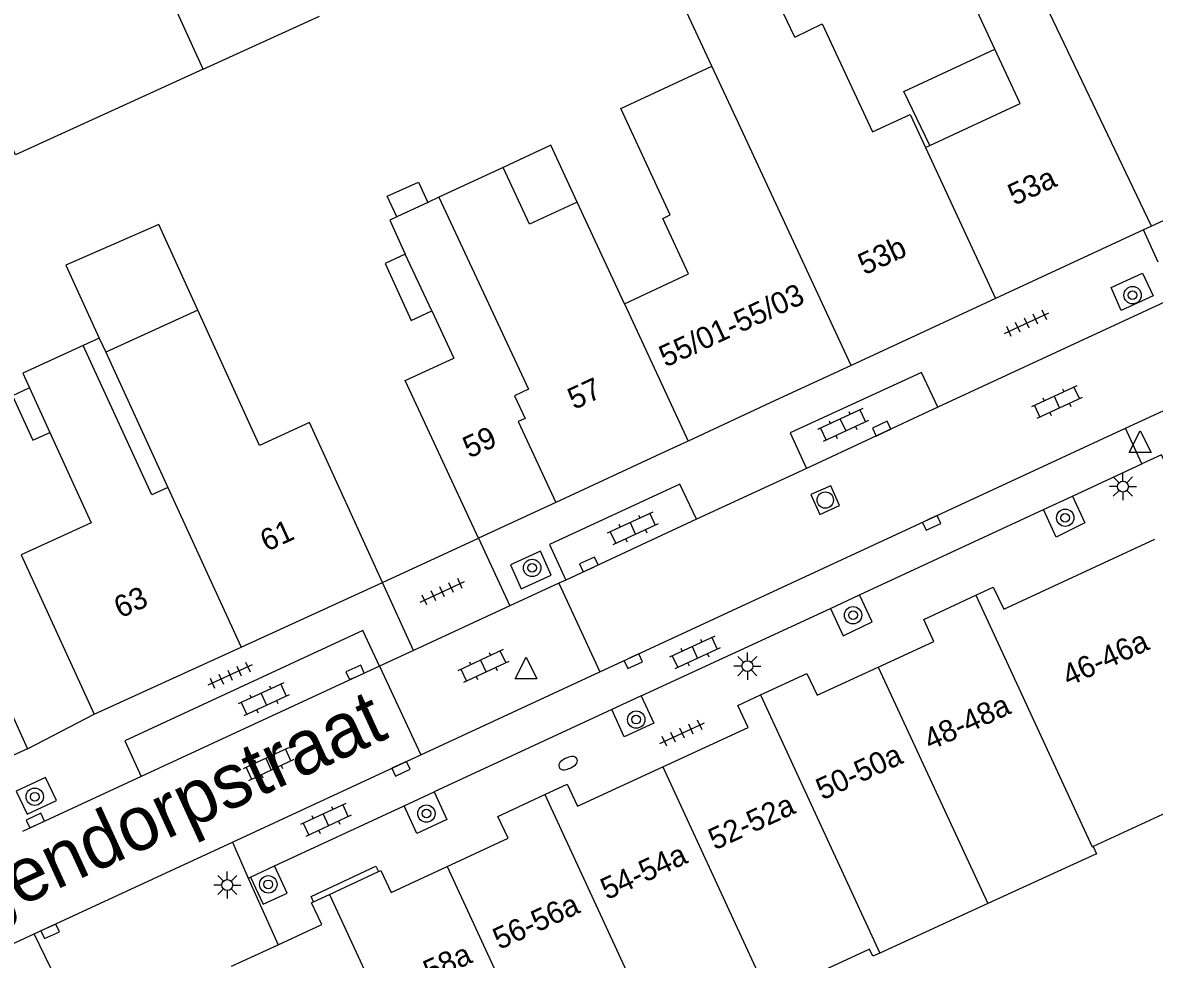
# Model space of a CAD drawing. Extents: x 132998 to 136004, y 396998 to 398512.
# Drawn here: x 133489.2 to 133541.3, y 398285.7 to 398328.8 of the extents above; entities that cross this region are included whole.
import ezdxf

# ---------------------------------------------------------------- set-up
doc = ezdxf.new("R2010")
doc.units = 0
for name, color, linetype in [('gg-anno-huisnummerreeks BGT', 7, 'Continuous'), ('gg-anno-openbare ruimte label', 7, 'Continuous'), ('gg-bbg-gedigitaliseerde bebouwing', 7, 'Continuous'), ('gg-bbg-gedigitaliseerde bijgebouw', 7, 'Continuous'), ('gg-bbg-hoofdgebouw', 7, 'Continuous'), ('gg-bbg-luifel en loopbrug', 7, 'Continuous'), ('gg-bbg-tussenscheiding', 7, 'Continuous'), ('gg-knt-verharding', 7, 'Continuous'), ('gg-knt-verharding nz', 7, 'Continuous'), ('gt-grn-weggrens', 7, 'Continuous'), ('gt-symb-boom', 7, 'Continuous'), ('gt-symb-brandkraan', 7, 'Continuous'), ('gt-symb-klinker verharding', 7, 'Continuous'), ('gt-symb-kolk', 7, 'Continuous'), ('gt-symb-lichtmast', 7, 'Continuous'), ('gt-symb-rioolschacht', 7, 'Continuous'), ('gt-symb-tegel verharding', 7, 'Continuous'), ('gt-symb-waterafsluiter', 7, 'Continuous')]:
    doc.layers.add(name, color=color, linetype=linetype)

# ---------------------------------------------------------------- blocks, each defined once
blk = doc.blocks.new('gt0-LMAST')
at = {"layer": 'gt-symb-lichtmast'}
for p, q in [((-0.005, 0.246), (-0.005, 0.621)), ((-0.182, 0.173), (-0.447, 0.438)), ((0.172, 0.173), (0.437, 0.438)), ((-0.255, -0.004), (-0.63, -0.004)), ((-0.182, -0.181), (-0.447, -0.446)), ((-0.005, -0.254), (-0.005, -0.629)), ((0.437, -0.446), (0.172, -0.181)), ((0.245, -0.004), (0.62, -0.004))]:
    blk.add_line(p, q, dxfattribs=at)
blk.add_circle((-0.005, -0.004), 0.25, dxfattribs=at)
blk = doc.blocks.new('gt0-WAFSL')
at = {"layer": 'gt-symb-waterafsluiter'}
for p, q in [((-0.5, -0.333), (0, 0.667)), ((0, 0.667), (0.5, -0.333)), ((0.5, -0.333), (-0.5, -0.333))]:
    blk.add_line(p, q, dxfattribs=at)
blk = doc.blocks.new('gt0-BOOM')
at = {"layer": 'gt-symb-boom'}
for radius in [0.4, 0.2]:
    blk.add_circle((0, 0), radius, dxfattribs=at)
blk = doc.blocks.new('gt0-TEG1')
at = {"layer": 'gt-symb-tegel verharding'}
for p, q in [((-1.125, 0), (1.125, 0)), ((-0.9, -0.25), (-0.9, 0.25)), ((-0.45, -0.25), (-0.45, 0.25)), ((0, -0.25), (0, 0.25)), ((0.45, -0.25), (0.45, 0.25)), ((0.9, -0.25), (0.9, 0.25))]:
    blk.add_line(p, q, dxfattribs=at)
blk = doc.blocks.new('gt0-KL1')
at = {"layer": 'gt-symb-klinker verharding'}
for p, q in [((-1.15, 0.3), (1.15, 0.3)), ((-1, -0.3), (-1, 0.3)), ((-0.5, 0.3), (-0.5, 0.45)), ((0, -0.3), (0, 0.3)), ((0.5, 0.3), (0.5, 0.45)), ((1, -0.3), (1, 0.3)), ((-1.15, -0.3), (1.15, -0.3)), ((-0.5, -0.45), (-0.5, -0.3)), ((0.5, -0.45), (0.5, -0.3))]:
    blk.add_line(p, q, dxfattribs=at)
blk = doc.blocks.new('gt0-KOLK')
at = {"layer": 'gt-symb-kolk'}
blk.add_lwpolyline([(0, 0), (0.375, 0), (0.375, 0.4), (-0.375, 0.4), (-0.375, 0), (0, 0)], dxfattribs=at)
blk = doc.blocks.new('gt0-RS')
at = {"layer": 'gt-symb-rioolschacht'}
blk.add_lwpolyline([(-0.5, -0.5), (0.5, -0.5), (0.5, 0.5), (-0.5, 0.5)], close=True, dxfattribs=at)
blk.add_circle((0, 0), 0.375, dxfattribs=at)
blk = doc.blocks.new('gt0-BR')
at = {"layer": 'gt-symb-brandkraan'}
for centre, radius, start, end in [((-0.244, 0), 0.206, 107.5669, 252.4331), ((0.599, -2.664), 3, 106.892, 107.5669), ((0, -0.691), 0.938, 73.108, 106.892), ((-0.599, -2.664), 3, 72.4331, 73.108), ((0.244, 0), 0.206, 287.567, 72.4331), ((0.599, 2.664), 3, 252.4331, 253.108), ((0, 0.691), 0.938, 253.108, 286.8921), ((-0.599, 2.664), 3, 286.8921, 287.567)]:
    blk.add_arc(centre, radius, start, end, dxfattribs=at)

msp = doc.modelspace()

# ---------------------------------------------------------------- linework, layer by layer
at = {"layer": 'gg-bbg-gedigitaliseerde bebouwing'}
for p, q in [((133520.925, 398326.822), (133516.785, 398335.708)), ((133533.941, 398327.59), (133532.004, 398331.77)), ((133530.748, 398323.074), (133530.953, 398323.169)), ((133511.316, 398322.153), (133508.367, 398320.785)), ((133507.849, 398320.545), (133506.423, 398319.883)), ((133508.367, 398320.785), (133507.849, 398320.545)), ((133516.9, 398315.885), (133514.728, 398320.565)), ((133508.042, 398315.552), (133506.817, 398318.165)), ((133500.111, 398309.365), (133497.275, 398315.583)), ((133508.042, 398315.552), (133509.048, 398313.384)), ((133493.035, 398313.649), (133495.89, 398307.421)), ((133489.53, 398312.008), (133490.467, 398309.964)), ((133538.62, 398290.58), (133533.611, 398288.285)), ((133533.611, 398288.285), (133528.646, 398286.009)), ((133528.17, 398286.19), (133523.536, 398284.045))]:
    msp.add_line(p, q, dxfattribs=at)
for points in [[(133524.741, 398328.144), (133519.883, 398338.301), (133516.363, 398336.613)], [(133524.741, 398328.144), (133526.001, 398328.769), (133528.311, 398323.79), (133530.042, 398324.594), (133530.748, 398323.074)], [(133530.953, 398323.169), (133535.099, 398325.091), (133533.941, 398327.59)], [(133516.9, 398315.885), (133519.849, 398317.253), (133518.661, 398319.812), (133519.004, 398319.972), (133516.729, 398324.875), (133520.925, 398326.822)], [(133514.728, 398320.565), (133512.527, 398319.543), (133511.316, 398322.153)], [(133506.423, 398319.883), (133506.102, 398319.734), (133506.817, 398318.165)], [(133492.002, 398313.965), (133489.218, 398312.69), (133489.53, 398312.008)], [(133495.89, 398307.421), (133495.153, 398307.084), (133492.002, 398313.965)], [(133510.18, 398305.09), (133506.814, 398312.348), (133509.048, 398313.384)], [(133490.467, 398309.964), (133492.37, 398305.809), (133489.151, 398304.334), (133492.51, 398297)], [(133505.77, 398303.05), (133502.41, 398310.414), (133500.111, 398309.365)], [(133483.189, 398301.808), (133485.956, 398303.067), (133489.44, 398295.41)], [(133528.646, 398286.009), (133528.32, 398285.86), (133528.17, 398286.19)]]:
    msp.add_lwpolyline(points, dxfattribs=at)
at = {"layer": 'gg-bbg-gedigitaliseerde bijgebouw'}
for p, q in [((133497.525, 398326.678), (133502.866, 398329.11)), ((133492.736, 398314.301), (133493.035, 398313.649))]:
    msp.add_line(p, q, dxfattribs=at)
for points in [[(133497.525, 398326.678), (133488.878, 398322.741), (133488.158, 398324.322)], [(133497.275, 398315.583), (133495.475, 398319.528), (133491.199, 398317.653), (133492.736, 398314.301)]]:
    msp.add_lwpolyline(points, dxfattribs=at)
at = {"layer": 'gg-bbg-hoofdgebouw'}
for p, q in [((133556.587, 398326.616), (133541.15, 398319.455)), ((133541.15, 398319.455), (133540.786, 398319.287)), ((133540.786, 398319.287), (133533.975, 398316.127)), ((133533.975, 398316.127), (133529.87, 398314.223)), ((133529.87, 398314.223), (133527.325, 398313.043)), ((133527.325, 398313.043), (133523.836, 398311.424)), ((133523.836, 398311.424), (133519.832, 398309.567)), ((133519.832, 398309.567), (133518.76, 398309.07)), ((133518.76, 398309.07), (133513.736, 398306.74)), ((133513.736, 398306.74), (133510.18, 398305.09)), ((133499.264, 398300.082), (133505.77, 398303.05)), ((133493.185, 398297.308), (133499.264, 398300.082)), ((133492.51, 398297), (133493.185, 398297.308)), ((133489.44, 398295.41), (133487.839, 398294.681)), ((133543.38, 398293.18), (133538.47, 398290.91)), ((133538.47, 398290.91), (133538.62, 398290.58)), ((133503.327, 398288.701), (133505.581, 398289.754)), ((133502.601, 398288.362), (133503.327, 398288.701)), ((133498.83, 398285.4), (133500.962, 398286.386))]:
    msp.add_line(p, q, dxfattribs=at)
for points in [[(133533.066, 398302.467), (133533.87, 398302.84), (133534.35, 398301.83), (133541.3, 398305.05)], [(133528.574, 398299.167), (133531.14, 398300.35), (133530.68, 398301.36), (133533.066, 398302.467)], [(133523.152, 398297.882), (133525.29, 398298.87), (133525.76, 398297.87), (133528.574, 398299.167)], [(133518.662, 398294.579), (133522.59, 398296.39), (133522.11, 398297.4), (133523.152, 398297.882)], [(133513.237, 398293.297), (133514.27, 398293.78), (133514.74, 398292.77), (133518.662, 398294.579)], [(133508.747, 398289.993), (133511.55, 398291.29), (133511.08, 398292.29), (133513.237, 398293.297)], [(133505.581, 398289.754), (133505.7, 398289.81), (133506.17, 398288.8), (133508.747, 398289.993)], [(133500.962, 398286.386), (133502.98, 398287.32), (133502.51, 398288.32), (133502.601, 398288.362)]]:
    msp.add_lwpolyline(points, dxfattribs=at)
at = {"layer": 'gg-bbg-luifel en loopbrug'}
msp.add_line((133492.736, 398314.301), (133492.002, 398313.965), dxfattribs=at)
for points in [[(133530.953, 398323.169), (133529.758, 398325.651), (133533.941, 398327.59)], [(133514.728, 398320.565), (133513.517, 398323.174), (133511.316, 398322.153)], [(133506.423, 398319.883), (133505.99, 398320.833), (133507.42, 398321.485), (133507.849, 398320.545)], [(133506.817, 398318.165), (133505.891, 398317.742), (133507.089, 398315.117), (133508.042, 398315.552)], [(133489.53, 398312.008), (133488.74, 398311.646), (133489.676, 398309.602), (133490.467, 398309.964)]]:
    msp.add_lwpolyline(points, dxfattribs=at)
at = {"layer": 'gg-bbg-tussenscheiding'}
for p, q in [((133497.525, 398326.678), (133493.634, 398335.225)), ((133541.15, 398319.455), (133534.183, 398334.03)), ((133522.153, 398324.186), (133520.925, 398326.822)), ((133527.325, 398313.043), (133522.153, 398324.186)), ((133530.748, 398323.074), (133533.975, 398316.127)), ((133516.9, 398315.885), (133519.832, 398309.567)), ((133497.275, 398315.583), (133493.035, 398313.649)), ((133495.89, 398307.421), (133499.264, 398300.082)), ((133528.574, 398299.167), (133533.611, 398288.285)), ((133523.152, 398297.882), (133528.646, 398286.009)), ((133518.662, 398294.579), (133523.536, 398284.045)), ((133513.237, 398293.297), (133518.732, 398281.42)), ((133508.747, 398289.993), (133513.782, 398279.112))]:
    msp.add_line(p, q, dxfattribs=at)
for points in [[(133508.367, 398320.785), (133512.484, 398311.947), (133511.84, 398311.647), (133512.325, 398310.605), (133512.011, 398310.459), (133513.736, 398306.74)], [(133533.066, 398302.467), (133538.423, 398290.888), (133538.47, 398290.91)], [(133503.327, 398288.701), (133508.689, 398277.116), (133508.61, 398277.08)]]:
    msp.add_lwpolyline(points, dxfattribs=at)
at = {"layer": 'gg-knt-verharding'}
for p, q in [((133542.173, 398316.149), (133531.31, 398311.123)), ((133530.562, 398312.717), (133524.528, 398309.943)), ((133531.31, 398311.123), (133530.562, 398312.717)), ((133539.948, 398310.157), (133545.802, 398312.869)), ((133524.528, 398309.943), (133525.278, 398308.309)), ((133540.705, 398308.51), (133539.948, 398310.157)), ((133537.51, 398307.029), (133540.705, 398308.51)), ((133525.278, 398308.309), (133520.215, 398305.966)), ((133519.449, 398307.588), (133513.447, 398304.813)), ((133520.215, 398305.966), (133519.449, 398307.588)), ((133536.171, 398306.409), (133537.51, 398307.029)), ((133527.721, 398302.493), (133536.171, 398306.409)), ((133505.77, 398303.05), (133510.18, 398305.09)), ((133513.447, 398304.813), (133514.208, 398303.165)), ((133514.208, 398303.165), (133513.88, 398303.034)), ((133513.88, 398303.034), (133511.621, 398301.985)), ((133513.88, 398303.034), (133515.77, 398298.945)), ((133526.372, 398301.868), (133527.721, 398302.493)), ((133511.621, 398301.985), (133507.194, 398299.928)), ((133517.671, 398297.836), (133526.372, 398301.868)), ((133504.858, 398300.852), (133493.918, 398295.777)), ((133505.629, 398299.201), (133504.858, 398300.852)), ((133507.194, 398299.928), (133505.629, 398299.201)), ((133505.629, 398299.201), (133507.531, 398295.135)), ((133517.671, 398297.836), (133516.314, 398297.207)), ((133489.44, 398295.41), (133492.51, 398297)), ((133516.314, 398297.207), (133508.148, 398293.422)), ((133493.918, 398295.777), (133494.664, 398294.137)), ((133494.664, 398294.137), (133489.209, 398291.607)), ((133506.764, 398292.781), (133508.148, 398293.422)), ((133500.795, 398290.015), (133506.764, 398292.781)), ((133489.748, 398286.899), (133498.861, 398291.111)), ((133498.861, 398291.111), (133499.596, 398289.459)), ((133499.698, 398289.506), (133500.795, 398290.015)), ((133499.596, 398289.459), (133499.698, 398289.506)), ((133490.532, 398285.276), (133489.748, 398286.899))]:
    msp.add_line(p, q, dxfattribs=at)
for points in [[(133539.755, 398315.57), (133539.295, 398316.637), (133540.739, 398317.296), (133541.222, 398316.245), (133539.755, 398315.57)], [(133537.51, 398307.029), (133538.081, 398305.796), (133536.757, 398305.144), (133536.171, 398306.409)], [(133511.661, 398303.867), (133512.149, 398302.765), (133513.524, 398303.4), (133513.036, 398304.502), (133511.661, 398303.867)], [(133526.372, 398301.868), (133526.966, 398300.604), (133528.299, 398301.245), (133527.721, 398302.493)], [(133517.671, 398297.836), (133518.25, 398296.586), (133516.892, 398295.959), (133516.314, 398297.207)], [(133488.922, 398293.451), (133489.418, 398292.394), (133490.764, 398293.031), (133490.268, 398294.088), (133488.922, 398293.451)], [(133508.148, 398293.422), (133508.735, 398292.156), (133507.351, 398291.514), (133506.764, 398292.781)], [(133499.698, 398289.506), (133500.279, 398288.253), (133501.377, 398288.759), (133500.795, 398290.015)], [(133502.601, 398288.362), (133502.482, 398288.616), (133505.467, 398289.999), (133505.581, 398289.754)]]:
    msp.add_lwpolyline(points, dxfattribs=at)
at = {"layer": 'gg-knt-verharding nz'}
for p, q in [((133531.31, 398311.123), (133525.278, 398308.309)), ((133515.77, 398298.945), (133539.948, 398310.157)), ((133520.215, 398305.966), (133514.208, 398303.165)), ((133505.629, 398299.201), (133494.664, 398294.137)), ((133507.531, 398295.135), (133515.77, 398298.945)), ((133498.861, 398291.111), (133507.531, 398295.135))]:
    msp.add_line(p, q, dxfattribs=at)
msp.add_lwpolyline([(133451.151, 398269.115), (133478.775, 398281.8), (133489.748, 398286.899)], dxfattribs=at)
at = {"layer": 'gt-grn-weggrens'}
for p, q in [((133541.447, 398317.792), (133540.786, 398319.287)), ((133510.18, 398305.09), (133511.621, 398301.985)), ((133507.194, 398299.928), (133505.77, 398303.05)), ((133499.596, 398289.459), (133500.962, 398286.386))]:
    msp.add_line(p, q, dxfattribs=at)
msp.add_lwpolyline([(133542.8, 398306.34), (133541.601, 398308.925), (133540.705, 398308.51)], dxfattribs=at)

# ---------------------------------------------------------------- block references
at = {"layer": 'gt-symb-boom'}
for p in [(133540.277, 398316.279), (133537.179, 398306.036), (133512.655, 398303.729), (133527.416, 398301.552), (133517.442, 398296.748), (133489.769, 398293.201), (133507.791, 398292.426), (133500.516, 398289.168)]:
    msp.add_blockref('gt0-BOOM', p, dxfattribs=at)
at = {"layer": 'gt-symb-brandkraan', "rotation": -155.97349342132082}
msp.add_blockref('gt0-BR', (133514.308, 398294.744), dxfattribs=at)
at = {"layer": 'gt-symb-klinker verharding'}
for p, rotation in [((133536.794, 398311.357), -155.10079947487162), ((133526.954, 398310.302), -155.10079947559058), ((133517.282, 398305.544), -155.1007994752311), ((133520.136, 398299.834), -155.10079947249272), ((133510.408, 398299.211), -155.1007994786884), ((133500.306, 398297.684), -155.1007994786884), ((133500.523, 398294.695), -155.10079947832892), ((133503.16, 398292.132), -155.1007994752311)]:
    msp.add_blockref('gt0-KL1', p, dxfattribs=dict(at, rotation=rotation))
at = {"layer": 'gt-symb-kolk'}
for p, rotation in [((133528.814, 398309.953), 25.079179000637), ((133530.95, 398305.982), -155.11326747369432), ((133515.347, 398303.707), 24.899200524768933), ((133517.227, 398299.615), -155.30485348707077), ((133504.587, 398298.739), 23.898477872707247), ((133506.535, 398294.666), -155.15279434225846), ((133489.88, 398291.919), 24.515070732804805), ((133490.398, 398287.189), -155.97349342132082)]:
    msp.add_blockref('gt0-KOLK', p, dxfattribs=dict(at, rotation=rotation))
at = {"layer": 'gt-symb-lichtmast'}
for p in [(133539.838, 398307.475), (133522.559, 398299.214), (133498.634, 398289.141)]:
    msp.add_blockref('gt0-LMAST', p, dxfattribs=at)
at = {"layer": 'gt-symb-rioolschacht', "rotation": 114.0788372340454}
msp.add_blockref('gt0-RS', (133526.138, 398306.852), dxfattribs=at)
at = {"layer": 'gt-symb-tegel verharding'}
for p, rotation in [((133535.407, 398314.986), 24.899200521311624), ((133508.519, 398302.631), 24.823140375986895), ((133498.756, 398298.798), -155.48492927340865), ((133519.555, 398296.124), 24.77113890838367)]:
    msp.add_blockref('gt0-TEG1', p, dxfattribs=dict(at, rotation=rotation))
at = {"layer": 'gt-symb-waterafsluiter'}
for p in [(133540.625, 398309.366), (133512.373, 398298.962)]:
    msp.add_blockref('gt0-WAFSL', p, dxfattribs=at)

# ---------------------------------------------------------------- texts
at = {"layer": 'gg-anno-huisnummerreeks BGT'}
for s, rotation, p in [('53a', 24.9, (133534.84, 398320.385)), ('53b', 24.9, (133527.944, 398317.187)), ('55/01-55/03', 24.9, (133518.792, 398312.941)), ('57', 24.9, (133514.587, 398310.992)), ('59', 24.9, (133509.764, 398308.755)), ('61', 24.5, (133500.437, 398304.465)), ('63', 24.5, (133493.71, 398301.396)), ('46-46a', 24.8, (133537.337, 398298.257)), ('48-48a', 24.8, (133530.969, 398295.314)), ('50-50a', 24.8, (133526.008, 398293.027)), ('52-52a', 24.8, (133521.057, 398290.726)), ('54-54a', 24.8, (133516.097, 398288.439)), ('56-56a', 24.8, (133511.145, 398286.145)), ('58-58a', 24.8, (133506.189, 398283.852))]:
    msp.add_text(s, height=1, rotation=rotation, dxfattribs=at).set_placement(p)
at = {"layer": 'gg-anno-openbare ruimte label'}
msp.add_text('Van Hogendorpstraat', height=2.5, rotation=24.6, dxfattribs=at).set_placement((133477.224, 398282.713))

doc.saveas('drawing.dxf')
